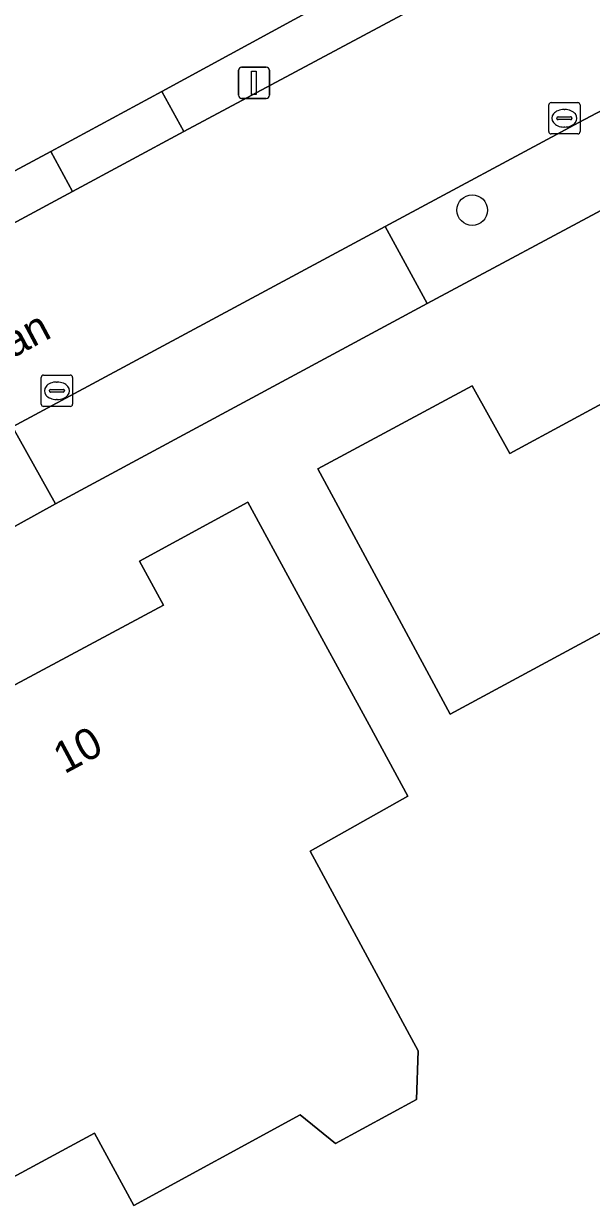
# Model space of a CAD drawing. Extents: x 157320 to 158835, y 386650 to 388491.
# Drawn here: x 158258.31 to 158276.46, y 387188.64 to 387226.42 of the extents above; entities that cross this region are included whole.
import ezdxf

# ---------------------------------------------------------------- set-up
doc = ezdxf.new("R2010")
doc.units = 0
for name, color, linetype in [('IMGEO_Berm_groen', 7, 'Continuous'), ('IMGEO_Boom', 7, 'Continuous'), ('IMGEO_Erf', 7, 'Continuous'), ('IMGEO_Groenvoorziening', 7, 'Continuous'), ('IMGEO_Kolk', 7, 'Continuous'), ('IMGEO_Lichtmast', 7, 'Continuous'), ('IMGEO_Openbare_ruimte_label', 7, 'Continuous'), ('IMGEO_Pand', 7, 'Continuous'), ('IMGEO_Pand_nummerreeks', 7, 'Continuous'), ('IMGEO_Rijbaan_lokaal_gesloten', 7, 'Continuous'), ('IMGEO_Voetpad_open', 7, 'Continuous')]:
    doc.layers.add(name, color=color, linetype=linetype)

msp = doc.modelspace()

# ---------------------------------------------------------------- linework, layer by layer
at = {"layer": 'IMGEO_Berm_groen'}
msp.add_lwpolyline([(158276.823, 387223.671), (158276.06, 387223.262), (158269.87, 387219.943), (158271.208, 387217.478), (158277.387, 387220.783), (158279.255, 387221.782)], dxfattribs=at)
msp.add_lwpolyline([(158257.948, 387213.535), (158254.289, 387211.565), (158255.217, 387209.817), (158255.131, 387208.755), (158259.322, 387211.069)], close=True, dxfattribs=at)
at = {"layer": 'IMGEO_Boom'}
msp.add_circle((158272.651, 387220.461), 0.489, dxfattribs=at)
at = {"layer": 'IMGEO_Erf'}
for points in [[(158197.427, 387189.413), (158201.462, 387191.335), (158203.245, 387192.312), (158205.838, 387193.797), (158207.549, 387194.826), (158209.369, 387195.668), (158213.782, 387198.067), (158226.542, 387204.916), (158230.252, 387206.815), (158240.65, 387212.458), (158246.372, 387215.477), (158259.181, 387222.335), (158262.73, 387224.252), (158272.64, 387229.657), (158274.12, 387230.46), (158275.497, 387231.221), (158282.317, 387234.838)], [(158277.387, 387220.783), (158271.208, 387217.478), (158259.322, 387211.069), (158255.131, 387208.755)]]:
    msp.add_lwpolyline(points, dxfattribs=at)
for points in [[(158283.907, 387194.597), (158285.227, 387195.309), (158283.669, 387198.2), (158282.348, 387197.488), (158277.142, 387207.147), (158271.942, 387204.344), (158270.086, 387207.787), (158267.713, 387212.188), (158272.65, 387214.845), (158273.855, 387212.682), (158281.576, 387216.855), (158285.019, 387210.428), (158284.179, 387209.962), (158285.278, 387207.944), (158286.113, 387208.382), (158287.346, 387206.157), (158288.49, 387206.774), (158289.725, 387204.485), (158291.046, 387205.197), (158293.61, 387200.442), (158291.142, 387199.112), (158291.551, 387198.354), (158287.15, 387195.982), (158284.059, 387194.315)], [(158268.284, 387190.623), (158267.152, 387191.535), (158261.834, 387188.644), (158260.577, 387190.956), (158257.429, 387189.254), (158252.499, 387198.374), (158250.122, 387202.772), (158253.928, 387204.798), (158254.635, 387203.478), (158262.778, 387207.837), (158262.012, 387209.243), (158265.472, 387211.127), (158266.96, 387208.396), (158269.351, 387204.006), (158270.596, 387201.721), (158267.471, 387199.97), (158270.919, 387193.583), (158270.865, 387192.027)]]:
    msp.add_lwpolyline(points, close=True, dxfattribs=at)
at = {"layer": 'IMGEO_Groenvoorziening'}
for points in [[(158263.425, 387222.971), (158273.367, 387228.298), (158272.64, 387229.657), (158262.73, 387224.252)], [(158259.874, 387221.054), (158259.181, 387222.335), (158246.372, 387215.477), (158246.809, 387214.66), (158247.26, 387214.274)]]:
    msp.add_lwpolyline(points, close=True, dxfattribs=at)
at = {"layer": 'IMGEO_Kolk'}
for p, q in [((158275.098, 387222.971), (158275.098, 387223.823)), ((158275.173, 387223.897), (158276.025, 387223.897)), ((158275.586, 387223.677), (158275.611, 387223.677)), ((158276.099, 387223.823), (158276.099, 387222.971)), ((158275.357, 387223.391), (158275.357, 387223.403)), ((158275.795, 387223.354), (158275.397, 387223.354)), ((158275.4, 387223.44), (158275.798, 387223.44)), ((158275.841, 387223.403), (158275.841, 387223.391)), ((158276.025, 387222.897), (158275.173, 387222.897)), ((158275.609, 387223.117), (158275.584, 387223.117)), ((158258.869, 387214.26), (158258.869, 387215.112)), ((158258.944, 387215.186), (158259.796, 387215.186)), ((158259.357, 387214.966), (158259.382, 387214.966)), ((158259.87, 387215.112), (158259.87, 387214.26)), ((158259.128, 387214.68), (158259.128, 387214.692)), ((158259.566, 387214.643), (158259.168, 387214.643)), ((158259.171, 387214.729), (158259.569, 387214.729)), ((158259.612, 387214.692), (158259.612, 387214.68)), ((158259.796, 387214.186), (158258.944, 387214.186)), ((158259.38, 387214.406), (158259.355, 387214.406))]:
    msp.add_line(p, q, dxfattribs=at)
for points in [[(158275.098, 387222.971), (158275.098, 387223.823)], [(158275.173, 387223.897), (158276.025, 387223.897)], [(158276.099, 387223.823), (158276.099, 387222.971)], [(158276.025, 387222.897), (158275.173, 387222.897)], [(158258.869, 387214.26), (158258.869, 387215.112)], [(158258.944, 387215.186), (158259.796, 387215.186)], [(158259.87, 387215.112), (158259.87, 387214.26)], [(158259.796, 387214.186), (158258.944, 387214.186)]]:
    msp.add_lwpolyline(points, dxfattribs=at)
for centre, radius, start, end in [((158275.175, 387223.821), 0.0765, 91.552, 178.448), ((158275.175, 387223.821), 0.0765, 91.552, 178.448), ((158276.023, 387223.821), 0.0765, 1.552, 88.448), ((158276.023, 387223.821), 0.0765, 1.552, 88.448), ((158275.397, 387223.4), 0.0403, 85.8775, 175.7526), ((158275.394, 387223.39), 0.0366, 178.938, 274.7102), ((158275.798, 387223.397), 0.043, 264.8664, 352.4533), ((158275.802, 387223.402), 0.0386, 1.7309, 96.639), ((158275.175, 387222.973), 0.0765, 181.552, 268.448), ((158275.175, 387222.973), 0.0765, 181.552, 268.448), ((158276.023, 387222.973), 0.0765, 271.552, 358.448), ((158276.023, 387222.973), 0.0765, 271.552, 358.448), ((158258.946, 387215.11), 0.0765, 91.552, 178.448), ((158258.946, 387215.11), 0.0765, 91.552, 178.448), ((158259.794, 387215.11), 0.0765, 1.552, 88.448), ((158259.794, 387215.11), 0.0765, 1.552, 88.448), ((158259.168, 387214.689), 0.0403, 85.8775, 175.7526), ((158259.165, 387214.679), 0.0366, 178.938, 274.7102), ((158259.569, 387214.686), 0.043, 264.8664, 352.4533), ((158259.573, 387214.691), 0.0386, 1.7309, 96.639), ((158258.946, 387214.262), 0.0765, 181.552, 268.448), ((158258.946, 387214.262), 0.0765, 181.552, 268.448), ((158259.794, 387214.262), 0.0765, 271.552, 358.448), ((158259.794, 387214.262), 0.0765, 271.552, 358.448)]:
    msp.add_arc(centre, radius, start, end, dxfattribs=at)
for centre, major_axis, ratio, start_param, end_param in [((158275.585, 387223.397), (-0.387, 0.002), 0.722429, 4.712389, 7.853982), ((158275.61, 387223.397), (-0.39, 0.002), 0.717154, 1.570796, 4.712389), ((158259.356, 387214.686), (-0.387, 0.002), 0.722429, 4.712389, 7.853982), ((158259.381, 387214.686), (-0.39, 0.002), 0.717154, 1.570796, 4.712389)]:
    msp.add_ellipse(centre, major_axis=major_axis, ratio=ratio, start_param=start_param, end_param=end_param, dxfattribs=at)
at = {"layer": 'IMGEO_Lichtmast'}
for p, q in [((158265.175, 387224.132), (158265.175, 387224.932)), ((158265.175, 387224.932), (158265.175, 387224.132)), ((158265.275, 387225.032), (158266.065, 387225.032)), ((158266.065, 387225.032), (158265.275, 387225.032)), ((158266.165, 387224.932), (158266.165, 387224.132)), ((158266.165, 387224.132), (158266.165, 387224.932)), ((158266.065, 387224.032), (158265.275, 387224.032)), ((158265.275, 387224.032), (158266.065, 387224.032))]:
    msp.add_line(p, q, dxfattribs=at)
msp.add_lwpolyline([(158265.595, 387224.907), (158265.745, 387224.907), (158265.745, 387224.157), (158265.595, 387224.157), (158265.595, 387224.907)], dxfattribs=at)
for centre, start, end in [((158265.275, 387224.932), 90, 180), ((158265.275, 387224.932), 90, 180), ((158266.065, 387224.932), 0, 90), ((158266.065, 387224.932), 360, 90), ((158265.275, 387224.132), 180, 270), ((158265.275, 387224.132), 180, 270), ((158266.065, 387224.132), 270, 0), ((158266.065, 387224.132), 270, 0)]:
    msp.add_arc(centre, 0.1, start, end, dxfattribs=at)
at = {"layer": 'IMGEO_Pand'}
for points in [[(158286.113, 387208.382), (158285.278, 387207.944), (158284.179, 387209.962), (158285.019, 387210.428), (158281.576, 387216.855), (158273.855, 387212.682), (158272.65, 387214.845), (158267.713, 387212.188), (158270.086, 387207.787), (158271.942, 387204.344), (158277.142, 387207.147), (158282.348, 387197.488), (158283.669, 387198.2), (158285.227, 387195.309), (158283.907, 387194.597), (158284.059, 387194.315), (158287.15, 387195.982), (158291.551, 387198.354), (158291.142, 387199.112), (158293.61, 387200.442), (158291.046, 387205.197), (158289.725, 387204.485), (158288.49, 387206.774), (158287.346, 387206.157)], [(158270.596, 387201.721), (158269.351, 387204.006), (158266.96, 387208.396), (158265.472, 387211.127), (158262.012, 387209.243), (158262.778, 387207.837), (158254.635, 387203.478), (158253.928, 387204.798), (158250.122, 387202.772), (158252.499, 387198.374), (158257.429, 387189.254), (158260.577, 387190.956), (158261.834, 387188.644), (158267.152, 387191.535), (158268.284, 387190.623), (158270.865, 387192.027), (158270.919, 387193.583), (158267.471, 387199.97)]]:
    msp.add_lwpolyline(points, close=True, dxfattribs=at)
at = {"layer": 'IMGEO_Rijbaan_lokaal_gesloten'}
for points in [[(158303.287, 387245.366), (158300.913, 387243.577), (158297.6, 387241.378), (158294.844, 387239.792), (158292.848, 387238.721), (158283.035, 387233.457), (158276.237, 387229.841), (158274.866, 387229.096), (158273.367, 387228.298), (158263.425, 387222.971), (158259.874, 387221.054), (158247.26, 387214.274), (158241.377, 387211.119), (158230.947, 387205.52), (158227.265, 387203.556), (158222.382, 387200.932)], [(158230.378, 387198.739), (158235.597, 387201.538), (158242.247, 387205.106), (158253.448, 387211.114), (158254.289, 387211.565), (158257.948, 387213.535), (158269.87, 387219.943), (158276.06, 387223.262), (158276.823, 387223.671), (158291.11, 387231.501), (158292.29, 387231.943)]]:
    msp.add_lwpolyline(points, dxfattribs=at)
at = {"layer": 'IMGEO_Voetpad_open'}
for points in [[(158259.181, 387222.335), (158259.874, 387221.054), (158263.425, 387222.971), (158262.73, 387224.252)], [(158259.322, 387211.069), (158271.208, 387217.478), (158269.87, 387219.943), (158257.948, 387213.535)]]:
    msp.add_lwpolyline(points, close=True, dxfattribs=at)

# ---------------------------------------------------------------- texts
at = {"layer": 'IMGEO_Openbare_ruimte_label'}
msp.add_text('Frans van Thoorlaan', height=1, rotation=28.0253, dxfattribs=at).set_placement((158248.358, 387210.614))
at = {"layer": 'IMGEO_Pand_nummerreeks'}
msp.add_text('10', height=1, rotation=28.1609, dxfattribs=at).set_placement((158259.608, 387202.421))

doc.saveas('drawing.dxf')
